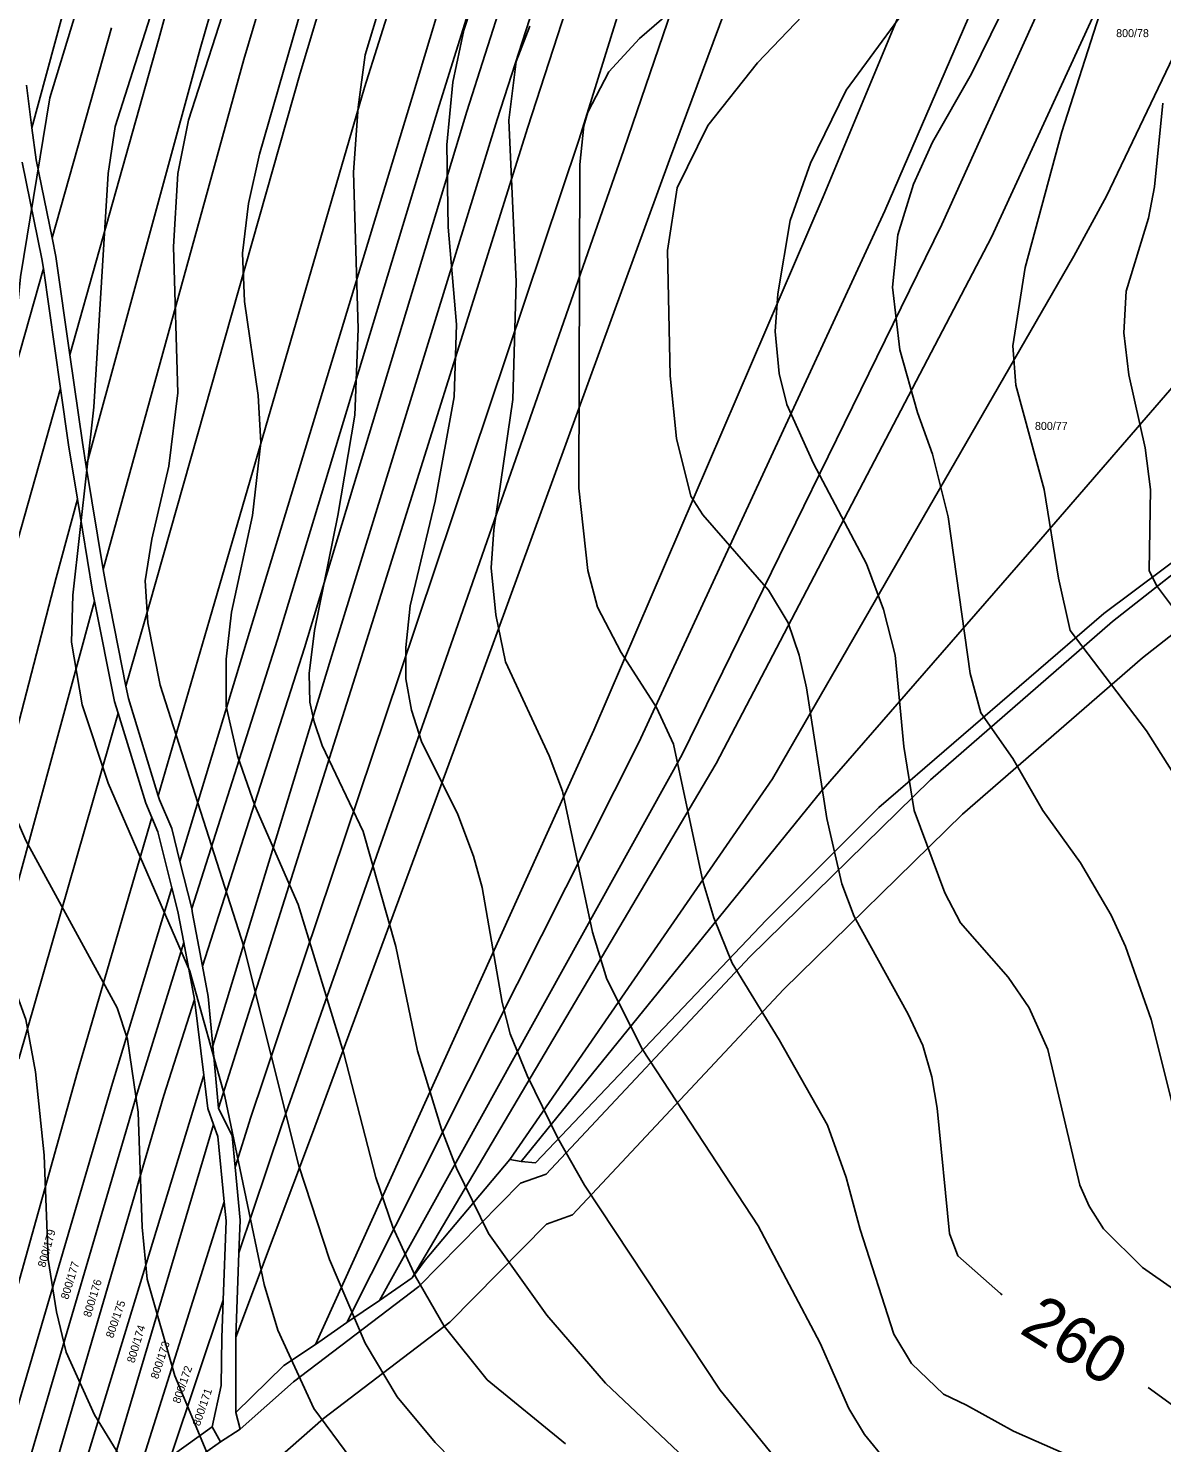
# Model space of a CAD drawing. Extents: x -555860 to -552701, y -1187050 to -1182291.
# Drawn here: x -554043.5 to -553802.7, y -1186624.3 to -1186323.8 of the extents above; entities that cross this region are included whole.
import ezdxf

# ---------------------------------------------------------------- set-up
doc = ezdxf.new("R2010")
doc.units = 0
for name, color, linetype in [('LEG_2b', 7, 'Continuous'), ('Level 28', 7, 'Continuous'), ('Level 30', 7, 'Continuous'), ('Level 40', 7, 'Continuous'), ('Level 41', 7, 'Continuous'), ('navrh_BV', 7, 'Continuous')]:
    doc.layers.add(name, color=color, linetype=linetype)

msp = doc.modelspace()

# ---------------------------------------------------------------- linework, layer by layer
at = {"layer": 'Level 28'}
msp.add_lwpolyline([(-553787.73, -1186429.86), (-553813.2, -1186449.85), (-553851.86, -1186483.47), (-553890.24, -1186521.07), (-553933.5, -1186567.28), (-553938.94, -1186569.22), (-553960.55, -1186591.17), (-553987.15, -1186611.42), (-553998.51, -1186621.48), (-554002.67, -1186624.15), (-554024.43, -1186639.5)], dxfattribs=at)
at = {"layer": 'Level 30'}
for points in [[(-553787.73, -1186429.86), (-553813.2, -1186449.85), (-553851.86, -1186483.47), (-553890.24, -1186521.07)], [(-553883.09, -1186528.06), (-553845.07, -1186490.82), (-553806.83, -1186457.56), (-553781.81, -1186437.93)], [(-553890.24, -1186521.07), (-553933.5, -1186567.28), (-553938.94, -1186569.22), (-553960.55, -1186591.17), (-553987.15, -1186611.42), (-553998.51, -1186621.48), (-554002.67, -1186624.15), (-554024.43, -1186639.5)], [(-553992.46, -1186629.48), (-553980.8, -1186619.15), (-553953.93, -1186598.69), (-553933.42, -1186577.87), (-553927.86, -1186575.88), (-553883.09, -1186528.06)]]:
    msp.add_lwpolyline(points, dxfattribs=at)
at = {"layer": 'Level 40'}
for points in [[(-553836.61, -1186592.89), (-553837, -1186592.64), (-553846.02, -1186584.6), (-553847.82, -1186579.89), (-553850.45, -1186553.27), (-553851.56, -1186546.61), (-553853.5, -1186539.96), (-553856.55, -1186533.3), (-553868.06, -1186512.5), (-553870.7, -1186505.57), (-553873.89, -1186491.7), (-553878.18, -1186463.97), (-553879.71, -1186457.04), (-553882.07, -1186450.11), (-553886.23, -1186443.17), (-553900.23, -1186427.23), (-553902.73, -1186423.21), (-553905.78, -1186411), (-553907.16, -1186397.69), (-553907.72, -1186371.07), (-553905.64, -1186357.76), (-553899.12, -1186344.45), (-553888.58, -1186331.14), (-553867.78, -1186309.37)], [(-553985.23, -1186318.94), (-553994.38, -1186350.55), (-553996.74, -1186361.09), (-553997.98, -1186371.63), (-553997.57, -1186381.89), (-553994.66, -1186401.85), (-553994.1, -1186411.84), (-553995.9, -1186427.37), (-554000.34, -1186447.89), (-554001.45, -1186457.87), (-554001.45, -1186467.85), (-553999.09, -1186478.39), (-553995.35, -1186488.93), (-553986.2, -1186510), (-553976.49, -1186541.62), (-553969.7, -1186567.96), (-553966.09, -1186578.5), (-553961.24, -1186589.04), (-553955.14, -1186599.58), (-553945.99, -1186610.95), (-553929.35, -1186624.53)], [(-553489.04, -1186575.05), (-553511.44, -1186592.51), (-553536.95, -1186609.7), (-553543.33, -1186613.03), (-553582.15, -1186626.06), (-553622.08, -1186641.59), (-553642.05, -1186645.61), (-553648.71, -1186645.89), (-553662.02, -1186644.64), (-553688.64, -1186639.23), (-553708.05, -1186637.15), (-553720.81, -1186637.57), (-553746.32, -1186640.9), (-553752.7, -1186641.18), (-553759.08, -1186640.62), (-553765.46, -1186638.82), (-553780.15, -1186631.05), (-553805.59, -1186612.56)]]:
    msp.add_lwpolyline(points, dxfattribs=at)
at = {"layer": 'Level 41'}
for points in [[(-553798.04, -1186485.6), (-553805.94, -1186473.12), (-553822.17, -1186451.77), (-553824.66, -1186440.68), (-553827.71, -1186421.82), (-553833.68, -1186399.63), (-553834.37, -1186391.31), (-553831.73, -1186374.68), (-553823.97, -1186345.84), (-553815.93, -1186320.88), (-553807.75, -1186300.91), (-553806.22, -1186295.92), (-553804.28, -1186283.44), (-553803.59, -1186273.46), (-553803.86, -1186243.51), (-553802.48, -1186206.07)], [(-554030.15, -1186309.78), (-554038.89, -1186338.62), (-554045.13, -1186376.62), (-554049.56, -1186420.99), (-554053.03, -1186445.39), (-554053.72, -1186456.48), (-554053.17, -1186469.79), (-554051.82, -1186476.11), (-554049.84, -1186483.11), (-554044.02, -1186496.42), (-554024.6, -1186531.91), (-554022.39, -1186538.57), (-554020.17, -1186554.1), (-554019.34, -1186578.5), (-554018.23, -1186589.59), (-554012.4, -1186610.11), (-554003.7, -1186630.82)], [(-554000.2, -1186314.5), (-554009.49, -1186343.34), (-554011.71, -1186354.71), (-554012.68, -1186370.24), (-554011.71, -1186401.3), (-554013.65, -1186416.83), (-554017.26, -1186432.36), (-554018.64, -1186441.23), (-554018.09, -1186450.11), (-554015.45, -1186463.42), (-553997.71, -1186518.88), (-553986.06, -1186565.47), (-553979.54, -1186585.43), (-553971.92, -1186603.18), (-553965.12, -1186614.55), (-553957.08, -1186624.26), (-553946.26, -1186635.35)], [(-553899.12, -1186313.39), (-553913.68, -1186326.01), (-553920.2, -1186333.08), (-553924.63, -1186341.68), (-553925.47, -1186344.59), (-553926.3, -1186352.77), (-553926.57, -1186421.54), (-553924.63, -1186439.01), (-553922.55, -1186446.78), (-553917.56, -1186456.48), (-553910.07, -1186468.13), (-553906.47, -1186475.9), (-553900.23, -1186505.01), (-553897.87, -1186512.78), (-553893.99, -1186522.48), (-553884.01, -1186538.71), (-553873.75, -1186556.87), (-553869.73, -1186567.96), (-553866.81, -1186579.06), (-553859.6, -1186601.24), (-553855.86, -1186607.48), (-553849.07, -1186614), (-553844.17, -1186616.34), (-553834.23, -1186621.9), (-553808.99, -1186632.99)], [(-553787.78, -1186600.41), (-553806.78, -1186587.1), (-553815.09, -1186578.92), (-553818.15, -1186574.06), (-553820.09, -1186569.63), (-553826.88, -1186540.79), (-553830.9, -1186531.91), (-553835.34, -1186525.4), (-553845.46, -1186513.89), (-553848.79, -1186507.51), (-553855.31, -1186490.04), (-553857.52, -1186476.45), (-553859.33, -1186457.04), (-553861.82, -1186447.33), (-553865.43, -1186437.63), (-553876.66, -1186416.27), (-553882.34, -1186403.79), (-553884.01, -1186397.14), (-553884.84, -1186388.27), (-553884.29, -1186380.22), (-553881.65, -1186364.69), (-553877.35, -1186352.49), (-553869.73, -1186336.96), (-553852.67, -1186313.67)], [(-553832.84, -1186312.56), (-553843.1, -1186333.49), (-553851.42, -1186348.05), (-553855.44, -1186356.93), (-553858.77, -1186367.74), (-553859.88, -1186378.84), (-553858.36, -1186392.15), (-553854.61, -1186405.46), (-553851.42, -1186414.33), (-553848.09, -1186427.64), (-553843.38, -1186460.92), (-553841.16, -1186469.24), (-553834.37, -1186478.95), (-553827.99, -1186490.04), (-553819.95, -1186501.13), (-553813.43, -1186512.22), (-553810.38, -1186518.88), (-553804.97, -1186534.41), (-553797.76, -1186563.25)], [(-553972.33, -1186631.19), (-553982.87, -1186617.05), (-553990.5, -1186600.41), (-553993.41, -1186590.7), (-554001.73, -1186550.77), (-554009.21, -1186524.15), (-554026.55, -1186484.21), (-554032.09, -1186467.57), (-554034.31, -1186454.26), (-554034.03, -1186444.28), (-554029.6, -1186404.35), (-554026.55, -1186354.71), (-554025.02, -1186344.73), (-554016.56, -1186318.1)], [(-553884.7, -1186645.89), (-553920.89, -1186611.64), (-553933.37, -1186597.22), (-553945.71, -1186579.89), (-553952.5, -1186566.02), (-553955.69, -1186557.7), (-553960.82, -1186541.06), (-553965.4, -1186518.88), (-553972.33, -1186494.48), (-553981.07, -1186476.17), (-553982.75, -1186471.16), (-553983.7, -1186467.02), (-553983.84, -1186460.92), (-553982.73, -1186451.77), (-553977.74, -1186427.36), (-553974.13, -1186406.01), (-553973.44, -1186387.71), (-553974.41, -1186354.43), (-553973.44, -1186340.57), (-553971.92, -1186329.47), (-553967.76, -1186315.61)], [(-553885.12, -1186627.17), (-553896.49, -1186613.17), (-553925.33, -1186569.63), (-553931.01, -1186559.65), (-553937.53, -1186546.33), (-553941.13, -1186537.46), (-553942.8, -1186530.8), (-553947.1, -1186506.4), (-553948.9, -1186499.74), (-553952.23, -1186490.87), (-553959.99, -1186475.34), (-553962.07, -1186468.69), (-553963.32, -1186462.03), (-553963.32, -1186455.37), (-553962.35, -1186446.5), (-553957.08, -1186424.31), (-553953.06, -1186402.13), (-553952.5, -1186386.74), (-553954.31, -1186366.08), (-553954.58, -1186348.61), (-553953.34, -1186335.3), (-553950.98, -1186324.21), (-553948.07, -1186315.33)], [(-554015.44, -1186641.27), (-554029.46, -1186618.43), (-554035.42, -1186605.12), (-554037.5, -1186596.53), (-554039.3, -1186585.43), (-554040.14, -1186563.25), (-554041.94, -1186545.5), (-554044.02, -1186534.41), (-554048.87, -1186521.1), (-554058.99, -1186501.13), (-554069.11, -1186476.73), (-554071.12, -1186470.17), (-554072.86, -1186463.42), (-554073.41, -1186454.54), (-554071.89, -1186434.57), (-554066.2, -1186396.86), (-554063.98, -1186359.42), (-554062.32, -1186343.89), (-554058.71, -1186330.58), (-554053.86, -1186319.49)], [(-553861.13, -1186628.42), (-553865.84, -1186622.59), (-553869.17, -1186617.05), (-553875.27, -1186603.18), (-553888.44, -1186578.22), (-553912.99, -1186540.79), (-553920.61, -1186525.81), (-553923.66, -1186515.83), (-553930.04, -1186485.88), (-553932.82, -1186478.39), (-553942.1, -1186458.43), (-553944.19, -1186448.44), (-553945.16, -1186438.46), (-553944.6, -1186430.42), (-553940.58, -1186402.68), (-553939.89, -1186377.73), (-553941.41, -1186343.34), (-553939.89, -1186330.86), (-553936.97, -1186323.37)], [(-553802.48, -1186339.74), (-553804.28, -1186357.48), (-553805.53, -1186364.14), (-553810.24, -1186379.67), (-553810.8, -1186388.54), (-553809.69, -1186397.42), (-553806.22, -1186412.95), (-553805.11, -1186421.82), (-553805.39, -1186439.01), (-553803.86, -1186442.2), (-553799.98, -1186447.33)]]:
    msp.add_lwpolyline(points, dxfattribs=at)
at = {"layer": 'navrh_BV'}
for p, q in [((-554015.8, -1186326.06), (-553997.33, -1186258.97)), ((-554007, -1186328.21), (-553987.63, -1186261.31)), ((-553977.69, -1186263.83), (-553997.72, -1186330.44)), ((-553985.76, -1186333.37), (-553965.66, -1186266.57)), ((-553951.1, -1186270.02), (-553972.08, -1186336.39)), ((-553941.97, -1186272.25), (-553962.04, -1186338.75)), ((-553956.19, -1186340.21), (-553935.6, -1186273.88)), ((-553929.29, -1186275.32), (-553950.35, -1186341.54)), ((-553943.86, -1186343.21), (-553922.63, -1186276.95)), ((-553915.97, -1186278.57), (-553937.37, -1186344.87)), ((-553926.46, -1186347.38), (-553905.85, -1186280.97)), ((-553894.47, -1186283.64), (-553917.02, -1186349.66)), ((-553907.29, -1186351.76), (-553882.99, -1186286.54)), ((-553874.66, -1186359.65), (-553847.7, -1186295.02)), ((-553833.69, -1186298.21), (-553861.52, -1186362.6)), ((-553849.42, -1186365.55), (-553820.44, -1186301.28)), ((-553809.28, -1186303.93), (-553838.91, -1186368.23)), ((-554036.31, -1186321.25), (-554042.72, -1186344.98)), ((-554025.84, -1186323.75), (-554038.45, -1186368.35)), ((-554034.66, -1186393.22), (-554015.8, -1186326.06)), ((-554031.17, -1186416.96), (-554007, -1186328.21)), ((-553814.44, -1186359.53), (-553799.54, -1186328.27)), ((-553997.72, -1186330.44), (-554027.57, -1186438.78)), ((-554043.89, -1186335.95), (-554042.72, -1186344.98)), ((-554017.77, -1186446.21), (-553985.76, -1186333.37)), ((-553972.08, -1186336.39), (-554004.97, -1186449.52)), ((-553962.04, -1186338.75), (-553996.51, -1186452.14)), ((-553990.58, -1186453.67), (-553956.19, -1186340.21)), ((-553950.35, -1186341.54), (-553984.84, -1186455.48)), ((-554042.72, -1186344.98), (-554041.84, -1186351.79)), ((-553978.99, -1186457.09), (-553943.86, -1186343.21)), ((-553937.37, -1186344.87), (-553973.14, -1186458.7)), ((-553964.61, -1186461.2), (-553926.46, -1186347.38)), ((-553917.02, -1186349.66), (-553956.78, -1186463.53)), ((-554040.6, -1186372.79), (-554044.8, -1186352.25)), ((-554041.84, -1186351.79), (-554038.45, -1186368.35)), ((-553948.84, -1186465.76), (-553907.29, -1186351.76)), ((-553759.38, -1186352.48), (-553829.29, -1186433.41)), ((-553923.36, -1186472.94), (-553874.66, -1186359.65)), ((-553821.38, -1186372.22), (-553814.44, -1186359.53)), ((-553861.52, -1186362.6), (-553913.77, -1186475.58)), ((-553904.59, -1186478.15), (-553849.42, -1186365.55)), ((-554038.45, -1186368.35), (-554037.64, -1186372.33)), ((-553838.91, -1186368.23), (-553897.35, -1186480.02)), ((-554037.64, -1186372.33), (-554034.66, -1186393.22)), ((-553885.43, -1186483.31), (-553821.38, -1186372.22)), ((-554057.4, -1186435.32), (-554040.3, -1186374.88)), ((-554040.3, -1186374.88), (-554040.6, -1186372.79)), ((-554036.67, -1186400.36), (-554040.3, -1186374.88)), ((-554034.66, -1186393.22), (-554032.01, -1186411.84)), ((-554036.67, -1186400.36), (-554047.25, -1186438.03)), ((-554034.97, -1186412.3), (-554036.67, -1186400.36)), ((-554033.06, -1186423.9), (-554034.97, -1186412.3)), ((-554032.01, -1186411.84), (-554031.17, -1186416.96)), ((-554031.17, -1186416.96), (-554027.57, -1186438.78)), ((-554037.6, -1186440.6), (-554033.06, -1186423.9)), ((-554029.84, -1186443.38), (-554033.06, -1186423.9)), ((-553788.9, -1186428.56), (-553815, -1186448.15)), ((-553787.73, -1186429.86), (-553813.2, -1186449.85)), ((-553829.29, -1186433.41), (-553875.15, -1186486.06)), ((-554062.96, -1186538.44), (-554037.6, -1186440.6)), ((-554027.57, -1186438.78), (-554026.92, -1186442.72)), ((-554029.42, -1186445.51), (-554029.84, -1186443.38)), ((-554026.92, -1186442.72), (-554022.76, -1186463.58)), ((-554029.42, -1186445.51), (-554055.29, -1186540.29)), ((-554025.16, -1186466.87), (-554029.42, -1186445.51)), ((-554022.76, -1186463.58), (-554017.77, -1186446.21)), ((-554004.97, -1186449.52), (-554015.91, -1186486.87)), ((-553815, -1186448.15), (-553862.84, -1186489.41)), ((-553813.2, -1186449.85), (-553851.86, -1186483.47)), ((-553996.51, -1186452.14), (-554011.29, -1186500.83)), ((-554008.79, -1186510.83), (-553990.58, -1186453.67)), ((-553984.84, -1186455.48), (-554006.5, -1186523.1)), ((-554004.32, -1186540), (-553978.99, -1186457.09)), ((-553973.14, -1186458.7), (-554003.09, -1186553.26)), ((-553996.19, -1186555.16), (-553964.61, -1186461.2)), ((-554022.76, -1186463.58), (-554022.24, -1186466.21)), ((-553956.78, -1186463.53), (-553989.64, -1186556.81)), ((-554024.41, -1186469.32), (-554025.16, -1186466.87)), ((-554022.24, -1186466.21), (-554015.91, -1186486.87)), ((-553983.14, -1186558.56), (-553948.84, -1186465.76)), ((-554045.5, -1186542.8), (-554024.41, -1186469.32)), ((-554018.56, -1186488.43), (-554024.41, -1186469.32)), ((-553982.5, -1186603.44), (-553923.36, -1186472.94)), ((-553913.77, -1186475.58), (-553975.83, -1186598.76)), ((-553968.89, -1186594.08), (-553904.59, -1186478.15)), ((-553897.35, -1186480.02), (-553961.95, -1186589.32)), ((-553941.21, -1186564.15), (-553885.43, -1186483.31)), ((-553851.86, -1186483.47), (-553890.24, -1186521.07)), ((-553875.15, -1186486.06), (-553938.83, -1186564.61)), ((-554017.26, -1186491.48), (-554018.56, -1186488.43)), ((-554015.91, -1186486.87), (-554015.63, -1186487.77)), ((-554015.63, -1186487.77), (-554013.03, -1186493.85)), ((-553862.84, -1186489.41), (-553886.65, -1186513.24)), ((-554033.08, -1186545.52), (-554017.26, -1186491.48)), ((-554015.96, -1186494.51), (-554017.26, -1186491.48)), ((-554015.96, -1186494.51), (-554012.98, -1186506.42)), ((-554013.03, -1186493.85), (-554011.29, -1186500.83)), ((-554011.29, -1186500.83), (-554008.79, -1186510.83)), ((-554025.58, -1186547.92), (-554012.98, -1186506.42)), ((-554011.72, -1186511.49), (-554012.98, -1186506.42)), ((-554010.49, -1186518.04), (-554011.72, -1186511.49)), ((-554008.79, -1186510.83), (-554008.59, -1186511.89)), ((-554008.59, -1186511.89), (-554006.5, -1186523.1)), ((-553935.74, -1186564.89), (-553886.65, -1186513.24)), ((-554010.49, -1186518.04), (-554020.18, -1186549.35)), ((-554008.22, -1186530.17), (-554010.49, -1186518.04)), ((-553890.24, -1186521.07), (-553933.5, -1186567.28)), ((-554006.5, -1186523.1), (-554005.3, -1186529.51)), ((-554014.69, -1186550.53), (-554008.22, -1186530.17)), ((-554006.22, -1186546.21), (-554008.22, -1186530.17)), ((-554005.3, -1186529.51), (-554004.32, -1186540)), ((-554004.32, -1186540), (-554003.09, -1186553.26)), ((-554058.18, -1186635), (-554033.08, -1186545.52)), ((-554035.6, -1186642.36), (-554006.22, -1186546.21)), ((-554005.33, -1186553.34), (-554006.22, -1186546.21)), ((-554058.03, -1186658.29), (-554025.58, -1186547.92)), ((-554020.18, -1186549.35), (-554050.63, -1186652.95)), ((-554043.11, -1186647.52), (-554014.69, -1186550.53)), ((-554004.12, -1186556.7), (-554005.33, -1186553.34)), ((-554003.09, -1186553.26), (-554000.2, -1186559.13)), ((-553999.56, -1186565.82), (-553996.19, -1186555.16)), ((-554028.1, -1186637.21), (-554004.12, -1186556.7)), ((-554003.2, -1186559.25), (-554004.12, -1186556.7)), ((-553999.4, -1186601.92), (-553983.14, -1186558.56)), ((-553989.64, -1186556.81), (-553998.75, -1186583.99)), ((-554001.87, -1186573.13), (-554003.2, -1186559.25)), ((-554000.2, -1186559.13), (-553999.56, -1186565.82)), ((-553959.17, -1186585.56), (-553941.21, -1186564.15)), ((-553941.21, -1186564.15), (-553938.83, -1186564.61)), ((-553938.83, -1186564.61), (-553935.74, -1186564.89)), ((-553999.56, -1186565.82), (-553998.49, -1186577.05)), ((-553933.5, -1186567.28), (-553938.94, -1186569.22)), ((-553938.94, -1186569.22), (-553960.55, -1186591.17)), ((-554020.49, -1186632), (-554001.87, -1186573.13)), ((-554001.49, -1186577.17), (-554001.87, -1186573.13)), ((-554002.11, -1186594.02), (-554001.49, -1186577.17)), ((-553998.49, -1186577.05), (-553998.75, -1186583.99)), ((-553998.75, -1186583.99), (-553999.4, -1186601.92)), ((-553961.95, -1186589.32), (-553959.17, -1186585.56)), ((-553960.55, -1186591.17), (-553987.15, -1186611.42)), ((-553968.89, -1186594.08), (-553961.95, -1186589.32)), ((-554013.25, -1186627.27), (-554002.11, -1186594.02)), ((-554002.4, -1186602.04), (-554002.11, -1186594.02)), ((-553975.83, -1186598.76), (-553968.89, -1186594.08)), ((-553982.5, -1186603.44), (-553975.83, -1186598.76)), ((-554002.5, -1186612.19), (-554002.4, -1186602.04)), ((-553999.4, -1186601.92), (-553999.39, -1186617.91)), ((-553989.2, -1186607.89), (-553982.5, -1186603.44)), ((-553999.39, -1186617.91), (-553989.2, -1186607.89)), ((-554004.44, -1186620.98), (-554002.5, -1186612.19)), ((-553987.15, -1186611.42), (-553998.51, -1186621.48)), ((-553999.39, -1186617.91), (-553998.51, -1186621.48)), ((-554013.25, -1186627.27), (-554004.44, -1186620.98)), ((-554002.67, -1186624.15), (-554004.44, -1186620.98)), ((-553998.51, -1186621.48), (-554002.67, -1186624.15)), ((-554002.67, -1186624.15), (-554024.43, -1186639.5))]:
    msp.add_line(p, q, dxfattribs=at)

# ---------------------------------------------------------------- texts
at = {"layer": 'LEG_2b'}
for s, p in [('800/78', (-553812.4, -1186325.71)), ('800/77', (-553829.65, -1186409.16))]:
    msp.add_text(s, height=1.7, dxfattribs=at).set_placement(p)
for s, rotation, p in [('800/179', 74, (-554039.92, -1186587.2)), ('800/177', 73, (-554035.03, -1186594.01)), ('800/176', 73, (-554030.26, -1186597.79)), ('800/175', 71, (-554025.5, -1186602.23)), ('800/174', 73, (-554020.99, -1186607.51)), ('800/173', 72, (-554015.95, -1186610.93)), ('800/172', 71, (-554011.31, -1186616.12)), ('800/171', 71, (-554007.08, -1186620.91))]:
    msp.add_text(s, height=1.7, rotation=rotation, dxfattribs=at).set_placement(p)
at = {"layer": 'Level 40'}
msp.add_text('260', height=10, rotation=328.2611, dxfattribs=at).set_placement((-553833.22, -1186600.86))

doc.saveas('drawing.dxf')
